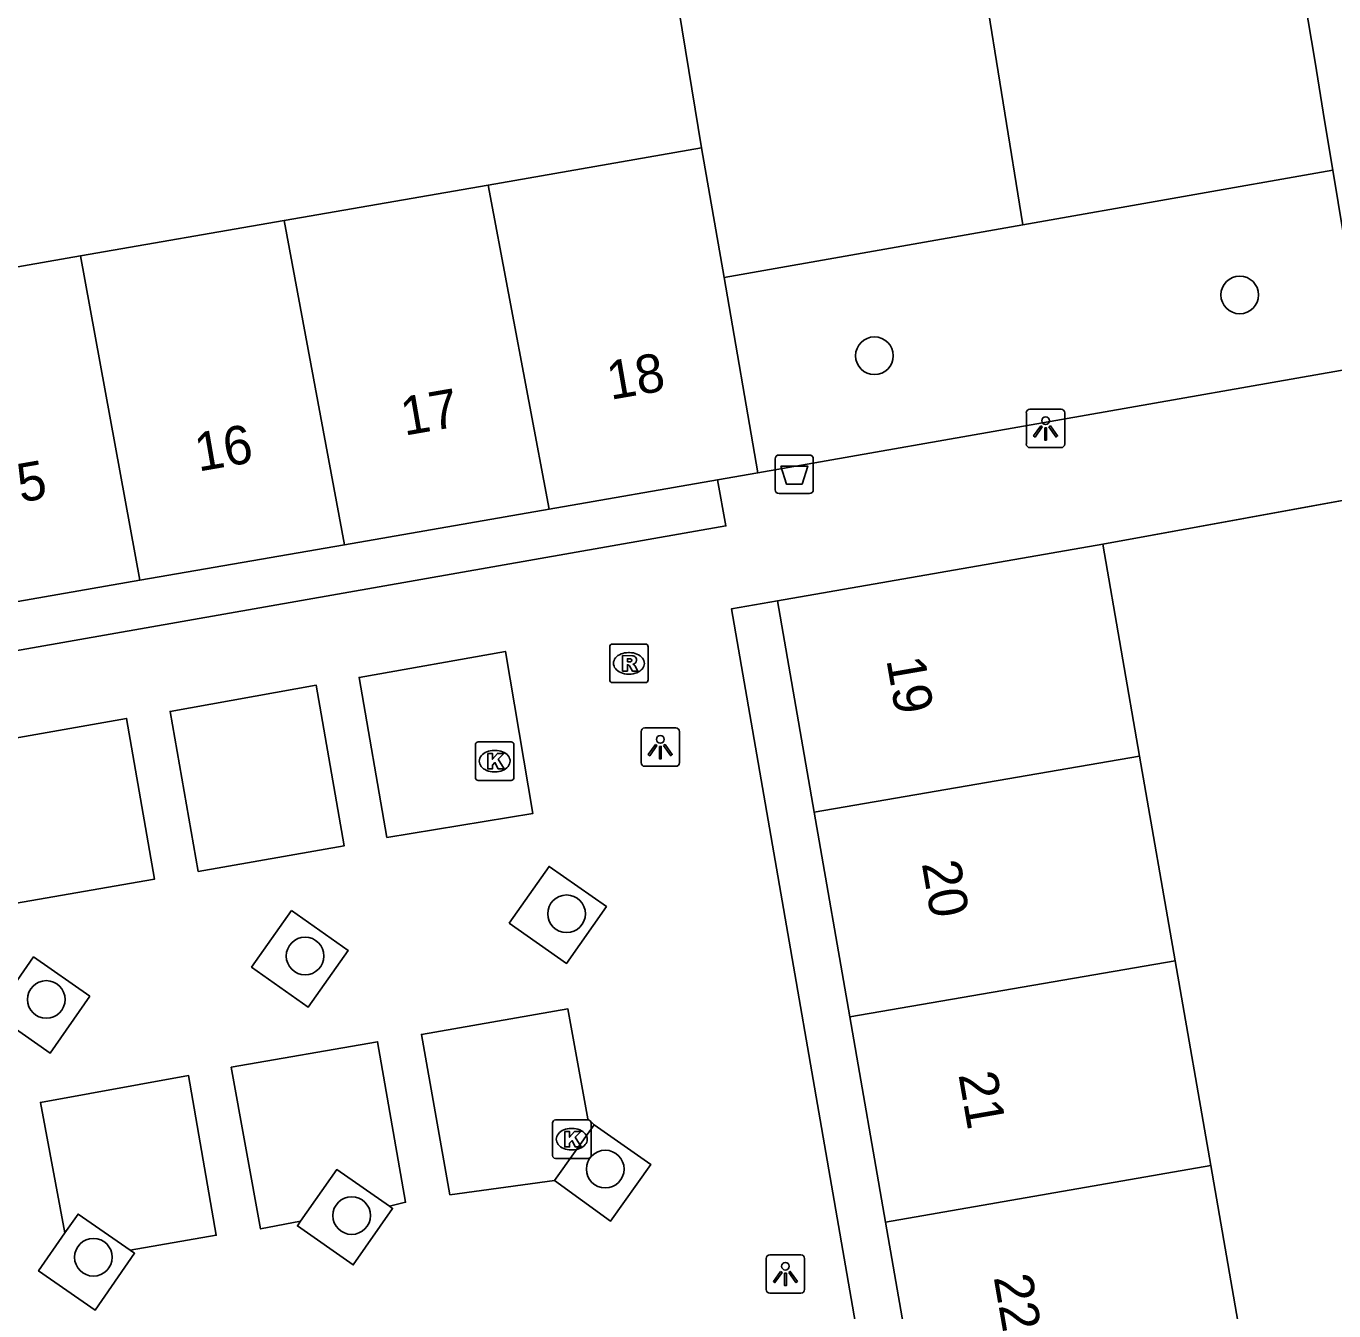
# Model space of a CAD drawing. Extents: x 162880 to 165536, y 384011 to 385179.
# Drawn here: x 164076.07 to 164110.04, y 384529.99 to 384563.35 of the extents above; entities that cross this region are included whole.
import ezdxf

# ---------------------------------------------------------------- set-up
doc = ezdxf.new("R2010")
doc.units = 0
for name, color, linetype in [('IMGEO_Afvalbak', 7, 'Continuous'), ('IMGEO_Boom', 7, 'Continuous'), ('IMGEO_Groenvoorziening', 7, 'Continuous'), ('IMGEO_Kolk', 7, 'Continuous'), ('IMGEO_Lichtpunt', 7, 'Continuous'), ('IMGEO_Muur', 7, 'Continuous'), ('IMGEO_Pand', 7, 'Continuous'), ('IMGEO_Pand_nummerreeks', 7, 'Continuous'), ('IMGEO_Rioolput', 7, 'Continuous'), ('IMGEO_Voetpad_open', 7, 'Continuous')]:
    doc.layers.add(name, color=color, linetype=linetype)

msp = doc.modelspace()

# ---------------------------------------------------------------- linework, layer by layer
at = {"layer": 'IMGEO_Afvalbak'}
for p, q in [((164095.531, 384551.311), (164095.531, 384552.111)), ((164095.531, 384552.111), (164095.531, 384551.311)), ((164095.631, 384552.211), (164096.421, 384552.211)), ((164096.421, 384552.211), (164095.631, 384552.211)), ((164096.521, 384552.111), (164096.521, 384551.311)), ((164096.521, 384551.311), (164096.521, 384552.111)), ((164096.421, 384551.211), (164095.631, 384551.211)), ((164095.631, 384551.211), (164096.421, 384551.211))]:
    msp.add_line(p, q, dxfattribs=at)
msp.add_lwpolyline([(164095.674, 384551.925), (164096.378, 384551.925), (164096.229, 384551.455), (164095.823, 384551.455), (164095.674, 384551.925)], dxfattribs=at)
for centre, start, end in [((164095.631, 384552.111), 90, 180), ((164095.631, 384552.111), 90, 180), ((164096.421, 384552.111), 0, 90), ((164096.421, 384552.111), 360, 90), ((164095.631, 384551.311), 180, 270), ((164095.631, 384551.311), 180, 270), ((164096.421, 384551.311), 270, 0), ((164096.421, 384551.311), 270, 0)]:
    msp.add_arc(centre, 0.1, start, end, dxfattribs=at)
at = {"layer": 'IMGEO_Boom'}
for centre in [(164107.597, 384556.368), (164098.108, 384554.79), (164090.112, 384540.297), (164083.319, 384539.201), (164076.597, 384538.072), (164091.116, 384533.667), (164084.529, 384532.46), (164077.819, 384531.378)]:
    msp.add_circle(centre, 0.489, dxfattribs=at)
at = {"layer": 'IMGEO_Groenvoorziening'}
for points in [[(164101.966, 384558.191), (164099.92, 384570.869)], [(164093.617, 384560.188), (164092.37, 384567.81)], [(164101.966, 384558.191), (164110.017, 384559.608)], [(164094.201, 384556.823), (164101.966, 384558.191)], [(164077.081, 384532.009), (164077.42, 384532.498), (164078.774, 384531.561)]]:
    msp.add_lwpolyline(points, dxfattribs=at)
at = {"layer": 'IMGEO_Kolk'}
for p, q in [((164087.818, 384544.761), (164088.67, 384544.761)), ((164087.743, 384543.835), (164087.743, 384544.687)), ((164088.231, 384544.541), (164088.256, 384544.541)), ((164088.744, 384544.687), (164088.744, 384543.835)), ((164088.67, 384543.761), (164087.818, 384543.761)), ((164088.254, 384543.981), (164088.229, 384543.981)), ((164089.82, 384534.943), (164090.672, 384534.943)), ((164089.745, 384534.017), (164089.745, 384534.869)), ((164090.233, 384534.723), (164090.258, 384534.723)), ((164090.746, 384534.869), (164090.746, 384534.017)), ((164090.672, 384533.943), (164089.82, 384533.943)), ((164090.256, 384534.163), (164090.231, 384534.163))]:
    msp.add_line(p, q, dxfattribs=at)
for points in [[(164087.818, 384544.761), (164088.67, 384544.761)], [(164087.743, 384543.835), (164087.743, 384544.687)], [(164088.064, 384544.461), (164088.187, 384544.461), (164088.187, 384544.31), (164088.317, 384544.461), (164088.481, 384544.461), (164088.335, 384544.31), (164088.488, 384544.061), (164088.336, 384544.061), (164088.251, 384544.225), (164088.187, 384544.158), (164088.187, 384544.061), (164088.064, 384544.061), (164088.064, 384544.461)], [(164088.744, 384544.687), (164088.744, 384543.835)], [(164088.67, 384543.761), (164087.818, 384543.761)], [(164089.82, 384534.943), (164090.672, 384534.943)], [(164089.745, 384534.017), (164089.745, 384534.869)], [(164090.066, 384534.643), (164090.189, 384534.643), (164090.189, 384534.492), (164090.319, 384534.643), (164090.483, 384534.643), (164090.337, 384534.492), (164090.49, 384534.243), (164090.338, 384534.243), (164090.253, 384534.407), (164090.189, 384534.34), (164090.189, 384534.243), (164090.066, 384534.243), (164090.066, 384534.643)], [(164090.746, 384534.869), (164090.746, 384534.017)], [(164090.672, 384533.943), (164089.82, 384533.943)]]:
    msp.add_lwpolyline(points, dxfattribs=at)
for centre, start, end in [((164087.82, 384544.685), 91.552, 178.448), ((164087.82, 384544.685), 91.552, 178.448), ((164088.668, 384544.685), 1.552, 88.448), ((164088.668, 384544.685), 1.552, 88.448), ((164087.82, 384543.837), 181.552, 268.448), ((164087.82, 384543.837), 181.552, 268.448), ((164088.668, 384543.837), 271.552, 358.448), ((164088.668, 384543.837), 271.552, 358.448), ((164089.822, 384534.867), 91.552, 178.448), ((164089.822, 384534.867), 91.552, 178.448), ((164090.67, 384534.867), 1.552, 88.448), ((164090.67, 384534.867), 1.552, 88.448), ((164089.822, 384534.019), 181.552, 268.448), ((164089.822, 384534.019), 181.552, 268.448), ((164090.67, 384534.019), 271.552, 358.448), ((164090.67, 384534.019), 271.552, 358.448)]:
    msp.add_arc(centre, 0.0765, start, end, dxfattribs=at)
for centre, major_axis, ratio, start_param, end_param in [((164088.23, 384544.261), (-0.387, 0.002), 0.722429, 4.712389, 7.853982), ((164088.255, 384544.261), (-0.39, 0.002), 0.717154, 1.570796, 4.712389), ((164090.232, 384534.443), (-0.387, 0.002), 0.722429, 4.712389, 7.853982), ((164090.257, 384534.443), (-0.39, 0.002), 0.717154, 1.570796, 4.712389)]:
    msp.add_ellipse(centre, major_axis=major_axis, ratio=ratio, start_param=start_param, end_param=end_param, dxfattribs=at)
at = {"layer": 'IMGEO_Lichtpunt'}
for p, q in [((164102.055, 384553.305), (164102.055, 384552.498)), ((164102.055, 384553.305), (164102.055, 384552.498)), ((164102.957, 384553.4), (164102.149, 384553.4)), ((164102.957, 384553.4), (164102.149, 384553.4)), ((164103.051, 384552.498), (164103.051, 384553.305)), ((164103.051, 384552.498), (164103.051, 384553.305)), ((164102.149, 384552.404), (164102.957, 384552.404)), ((164102.149, 384552.404), (164102.957, 384552.404)), ((164092.949, 384545.124), (164092.141, 384545.124)), ((164092.949, 384545.124), (164092.141, 384545.124)), ((164092.047, 384545.029), (164092.047, 384544.222)), ((164092.047, 384545.029), (164092.047, 384544.222)), ((164093.043, 384544.222), (164093.043, 384545.029)), ((164093.043, 384544.222), (164093.043, 384545.029)), ((164092.141, 384544.128), (164092.949, 384544.128)), ((164092.141, 384544.128), (164092.949, 384544.128)), ((164095.298, 384531.347), (164095.298, 384530.54)), ((164095.298, 384531.347), (164095.298, 384530.54)), ((164096.2, 384531.442), (164095.392, 384531.442)), ((164096.2, 384531.442), (164095.392, 384531.442)), ((164096.294, 384530.54), (164096.294, 384531.347)), ((164096.294, 384530.54), (164096.294, 384531.347)), ((164095.392, 384530.446), (164096.2, 384530.446)), ((164095.392, 384530.446), (164096.2, 384530.446))]:
    msp.add_line(p, q, dxfattribs=at)
for points in [[(164102.429, 384552.969), (164102.468, 384552.941), (164102.28, 384552.679), (164102.242, 384552.706), (164102.429, 384552.969)], [(164102.531, 384552.921), (164102.578, 384552.921), (164102.578, 384552.599), (164102.531, 384552.599), (164102.531, 384552.921)], [(164102.641, 384552.941), (164102.679, 384552.968), (164102.866, 384552.706), (164102.827, 384552.678), (164102.641, 384552.941)], [(164092.421, 384544.693), (164092.46, 384544.665), (164092.272, 384544.403), (164092.234, 384544.43), (164092.421, 384544.693)], [(164092.523, 384544.645), (164092.57, 384544.645), (164092.57, 384544.323), (164092.523, 384544.323), (164092.523, 384544.645)], [(164092.633, 384544.665), (164092.671, 384544.692), (164092.858, 384544.43), (164092.819, 384544.402), (164092.633, 384544.665)], [(164095.672, 384531.011), (164095.711, 384530.983), (164095.523, 384530.721), (164095.485, 384530.748), (164095.672, 384531.011)], [(164095.774, 384530.963), (164095.821, 384530.963), (164095.821, 384530.641), (164095.774, 384530.641), (164095.774, 384530.963)], [(164095.884, 384530.983), (164095.922, 384531.01), (164096.109, 384530.748), (164096.07, 384530.72), (164095.884, 384530.983)]]:
    msp.add_lwpolyline(points, dxfattribs=at)
for centre in [(164102.554, 384553.103), (164092.546, 384544.827), (164095.797, 384531.145)]:
    msp.add_circle(centre, 0.0994, dxfattribs=at)
for centre, start, end in [((164102.149, 384553.305), 90, 180), ((164102.149, 384553.305), 90, 180), ((164102.957, 384553.305), 0, 90), ((164102.957, 384553.305), 0, 90), ((164102.149, 384552.498), 180, 270), ((164102.149, 384552.498), 180, 270), ((164102.957, 384552.498), 270, 0), ((164102.957, 384552.498), 270, 360), ((164092.141, 384545.029), 90, 180), ((164092.141, 384545.029), 90, 180), ((164092.949, 384545.029), 0, 90), ((164092.949, 384545.029), 0, 90), ((164092.141, 384544.222), 180, 270), ((164092.141, 384544.222), 180, 270), ((164092.949, 384544.222), 270, 0), ((164092.949, 384544.222), 270, 360), ((164095.392, 384531.347), 90, 180), ((164095.392, 384531.347), 90, 180), ((164096.2, 384531.347), 0, 90), ((164096.2, 384531.347), 0, 90), ((164095.392, 384530.54), 180, 270), ((164095.392, 384530.54), 180, 270), ((164096.2, 384530.54), 270, 0), ((164096.2, 384530.54), 270, 360)]:
    msp.add_arc(centre, 0.0946, start, end, dxfattribs=at)
at = {"layer": 'IMGEO_Muur'}
msp.add_lwpolyline([(164104.038, 384549.898), (164115.067, 384551.903)], dxfattribs=at)
at = {"layer": 'IMGEO_Pand'}
for points in [[(164093.617, 384560.188), (164088.072, 384559.223)], [(164094.201, 384556.823), (164093.617, 384560.188)], [(164088.072, 384559.223), (164082.778, 384558.302)], [(164089.661, 384550.807), (164088.072, 384559.223)], [(164082.778, 384558.302), (164077.484, 384557.381)], [(164082.778, 384558.302), (164084.346, 384549.882)], [(164077.484, 384557.381), (164072.19, 384556.46)], [(164079.03, 384548.957), (164077.484, 384557.381)], [(164095.082, 384551.751), (164094.201, 384556.823)], [(164089.661, 384550.807), (164094.034, 384551.569)], [(164095.082, 384551.751), (164094.034, 384551.569)], [(164084.346, 384549.882), (164089.661, 384550.807)], [(164079.03, 384548.957), (164084.346, 384549.882)], [(164095.591, 384548.427), (164104.038, 384549.898)], [(164104.038, 384549.898), (164104.997, 384544.388)], [(164073.715, 384548.032), (164079.03, 384548.957)], [(164095.591, 384548.427), (164096.546, 384542.938)], [(164104.997, 384544.388), (164096.546, 384542.938)], [(164104.997, 384544.388), (164105.92, 384539.079)], [(164096.546, 384542.938), (164097.471, 384537.62)], [(164097.471, 384537.62), (164105.92, 384539.079)], [(164105.92, 384539.079), (164106.845, 384533.76)], [(164097.471, 384537.62), (164098.398, 384532.291)], [(164106.845, 384533.76), (164098.398, 384532.291)], [(164106.845, 384533.76), (164107.774, 384528.422)], [(164098.398, 384532.291), (164099.332, 384526.924)]]:
    msp.add_lwpolyline(points, dxfattribs=at)
at = {"layer": 'IMGEO_Rioolput'}
for p, q in [((164091.231, 384546.375), (164091.231, 384547.227)), ((164091.306, 384547.301), (164092.158, 384547.301)), ((164092.232, 384547.227), (164092.232, 384546.375)), ((164091.719, 384547.081), (164091.744, 384547.081)), ((164091.742, 384546.521), (164091.717, 384546.521)), ((164092.158, 384546.301), (164091.306, 384546.301))]:
    msp.add_line(p, q, dxfattribs=at)
for points in [[(164091.231, 384546.375), (164091.231, 384547.227)], [(164091.306, 384547.301), (164092.158, 384547.301)], [(164092.232, 384547.227), (164092.232, 384546.375)], [(164091.82, 384546.999), (164091.568, 384547.001), (164091.568, 384546.601)], [(164091.746, 384546.92), (164091.692, 384546.92), (164091.692, 384546.839)], [(164091.692, 384546.839), (164091.744, 384546.839)], [(164091.568, 384546.601), (164091.692, 384546.601), (164091.692, 384546.763), (164091.703, 384546.763)], [(164091.75, 384546.734), (164091.821, 384546.601), (164091.961, 384546.601), (164091.896, 384546.727)], [(164092.158, 384546.301), (164091.306, 384546.301)]]:
    msp.add_lwpolyline(points, dxfattribs=at)
for centre, radius, start, end in [((164091.308, 384547.225), 0.0765, 91.552, 178.448), ((164091.308, 384547.225), 0.0765, 91.552, 178.448), ((164092.156, 384547.225), 0.0765, 1.552, 88.448), ((164092.156, 384547.225), 0.0765, 1.552, 88.448), ((164091.728, 384547.028), 0.19, 274.7715, 282.9687), ((164091.752, 384546.824), 0.0964, 77.0061, 93.1865), ((164091.766, 384546.881), 0.0378, 276.6634, 79.6772), ((164091.819, 384546.889), 0.109, 350.3612, 89.416), ((164091.817, 384546.889), 0.112, 277.5842, 350.9817), ((164091.702, 384546.71), 0.0533, 26.0293, 88.6989), ((164091.801, 384546.674), 0.108, 29.5134, 73.7905), ((164091.308, 384546.377), 0.0765, 181.552, 268.448), ((164091.308, 384546.377), 0.0765, 181.552, 268.448), ((164092.156, 384546.377), 0.0765, 271.552, 358.448), ((164092.156, 384546.377), 0.0765, 271.552, 358.448)]:
    msp.add_arc(centre, radius, start, end, dxfattribs=at)
for centre, major_axis, ratio, start_param, end_param in [((164091.718, 384546.801), (-0.387, 0.002), 0.722429, 4.712389, 7.853982), ((164091.743, 384546.801), (-0.39, 0.002), 0.717154, 1.570796, 4.712389)]:
    msp.add_ellipse(centre, major_axis=major_axis, ratio=ratio, start_param=start_param, end_param=end_param, dxfattribs=at)
at = {"layer": 'IMGEO_Voetpad_open'}
for points in [[(164107.885, 384572.293), (164109.554, 384562.412), (164109.804, 384560.898), (164110.017, 384559.608)], [(164110.017, 384559.608), (164110.857, 384554.521)], [(164110.857, 384554.521), (164095.082, 384551.751)], [(164094.034, 384551.569), (164094.249, 384550.368), (164063.193, 384544.914), (164062.975, 384546.162)], [(164111.443, 384551.244), (164104.038, 384549.898)], [(164099.332, 384526.924), (164098.131, 384526.711), (164094.398, 384548.219), (164095.591, 384548.427)], [(164085.44, 384542.277), (164084.721, 384546.435), (164088.523, 384547.11), (164089.236, 384542.902), (164085.44, 384542.277)], [(164080.541, 384541.395), (164079.814, 384545.551), (164083.611, 384546.233), (164084.332, 384542.058), (164080.541, 384541.395)], [(164075.567, 384540.532), (164074.84, 384544.691), (164078.683, 384545.369), (164079.404, 384541.193), (164075.567, 384540.532)], [(164088.622, 384540.054), (164089.657, 384541.529), (164091.145, 384540.485), (164090.111, 384539.01), (164088.622, 384540.054)], [(164082.969, 384540.382), (164084.441, 384539.34), (164083.403, 384537.873), (164081.931, 384538.915), (164082.969, 384540.382)], [(164077.731, 384538.155), (164076.696, 384536.674), (164075.23, 384537.698), (164076.265, 384539.179), (164077.731, 384538.155)], [(164089.799, 384533.374), (164087.082, 384532.999), (164086.34, 384537.163), (164090.148, 384537.828), (164090.664, 384534.972), (164090.832, 384534.819)], [(164083.204, 384532.312), (164082.161, 384532.113), (164081.399, 384536.31), (164085.204, 384536.973), (164085.931, 384532.807), (164085.508, 384532.702)], [(164077.081, 384532.009), (164076.442, 384535.398), (164080.291, 384536.094), (164081.011, 384531.95), (164078.774, 384531.561)], [(164089.799, 384533.374), (164090.832, 384534.819)], [(164090.832, 384534.819), (164092.303, 384533.786), (164091.254, 384532.318), (164089.799, 384533.374)], [(164083.204, 384532.312), (164084.14, 384533.655), (164085.508, 384532.702)], [(164085.508, 384532.702), (164085.591, 384532.644), (164084.571, 384531.18), (164083.12, 384532.191), (164083.204, 384532.312)], [(164078.774, 384531.561), (164078.89, 384531.481), (164077.869, 384530.004), (164076.398, 384531.022), (164077.081, 384532.009)]]:
    msp.add_lwpolyline(points, dxfattribs=at)

# ---------------------------------------------------------------- texts
at = {"layer": 'IMGEO_Pand_nummerreeks'}
for s, rotation, p in [('18', 9.8748, (164091.253, 384553.642)), ('17', 9.8748, (164085.899, 384552.711)), ('16', 9.8748, (164080.548, 384551.779)), ('15', 9.8748, (164075.197, 384550.848)), ('19', 279.8693, (164098.416, 384546.895)), ('20', 279.8693, (164099.336, 384541.606)), ('21', 279.8693, (164100.289, 384536.123)), ('22', 279.8693, (164101.204, 384530.861))]:
    msp.add_text(s, height=1, rotation=rotation, dxfattribs=at).set_placement(p)

doc.saveas('drawing.dxf')
